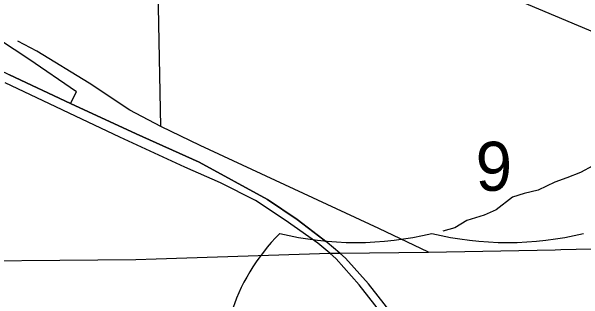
# Model space of a CAD drawing. Extents: x 0 to 40.2, y 0 to 22.
# Drawn here: x 5.2261 to 5.7148, y 18.1509 to 18.3971 of the extents above; entities that cross this region are included whole.
import ezdxf

# ---------------------------------------------------------------- set-up
doc = ezdxf.new("R2010")
doc.units = 0
for name, color, linetype in [('GM_X_Adjacent_County_Text', 7, 'Continuous'), ('GM_X_City_Street', 7, 'Continuous'), ('GM_X_Interstate_Shield', 7, 'Continuous'), ('GM_X_Major_Lake_Text', 7, 'Continuous'), ('GM_X_Major_River_Text', 7, 'Continuous'), ('GM_X_Minor_Lake', 7, 'Continuous'), ('GM_X_Section', 7, 'Continuous'), ('GM_X_Unincorporated', 7, 'Continuous'), ('GM_X_Unincorporated_Location', 7, 'Continuous')]:
    doc.layers.add(name, color=color, linetype=linetype)

msp = doc.modelspace()

# ---------------------------------------------------------------- linework, layer by layer
at = {"layer": 'GM_X_Adjacent_County_Text'}
msp.add_lwpolyline([(4.84272, 18.74972), (4.946, 18.58319), (4.98861, 18.51953), (5.02792, 18.47445), (5.06082, 18.44238), (5.0855, 18.42182), (5.11889, 18.39879), (5.13127, 18.39081), (5.13879, 18.38596), (5.17729, 18.36556), (5.2245, 18.34302), (5.27655, 18.31848), (5.33257, 18.29252), (5.38636, 18.26818), (5.44476, 18.23643), (5.47026, 18.21932), (5.49431, 18.20085)], dxfattribs=at)
at = {"layer": 'GM_X_Interstate_Shield'}
for centre, start_param, end_param in [((5.62945, 18.09727), 2.47259, 2.911027), ((5.5202, 18.3772), 4.415841, 5.008937), ((5.64992, 18.3772), 4.415841, 5.008937)]:
    msp.add_ellipse(centre, major_axis=(0.22195, 0), ratio=0.8, start_param=start_param, end_param=end_param, dxfattribs=at)
at = {"layer": 'GM_X_Major_Lake_Text'}
for points in [[(5.3537, 18.29864), (5.32733, 18.3128), (5.29236, 18.33574), (5.24767, 18.3632), (5.23155, 18.37163)], [(5.58243, 18.19148), (5.53991, 18.2117), (5.3873, 18.28258), (5.3537, 18.29864)], [(5.69043, 18.19348), (5.69534, 18.19357), (5.91664, 18.1985), (5.98698, 18.19805), (6.14019, 18.20208)], [(5.34961, 18.18561), (5.49791, 18.19038), (5.49956, 18.19044), (5.50656, 18.19051), (5.58243, 18.19148), (5.69043, 18.19348)], [(5.137, 18.18327), (5.33246, 18.18506), (5.34961, 18.18561)]]:
    msp.add_lwpolyline(points, dxfattribs=at)
at = {"layer": 'GM_X_Major_River_Text'}
msp.add_lwpolyline([(5.27655, 18.31848), (5.28155, 18.32844), (5.24095, 18.35619), (5.19068, 18.38943)], dxfattribs=at)
at = {"layer": 'GM_X_Minor_Lake'}
msp.add_lwpolyline([(5.72257, 18.26506), (5.71227, 18.25952), (5.70046, 18.25475), (5.69019, 18.2511), (5.67609, 18.24446), (5.66393, 18.2416), (5.65404, 18.23832), (5.64026, 18.22751), (5.62998, 18.2231), (5.61514, 18.21837), (5.60483, 18.21207), (5.59457, 18.20917)], dxfattribs=at)
at = {"layer": 'GM_X_Section'}
msp.add_lwpolyline([(9.21768, 17.19882), (9.21806, 16.91071), (4.84272, 18.74972)], close=True, dxfattribs=at)
at = {"layer": 'GM_X_Unincorporated'}
for points in [[(5.62028, 17.89), (5.61962, 17.93441), (5.61699, 17.97142), (5.61189, 17.99972), (5.6058, 18.02521), (5.59938, 18.0466), (5.58984, 18.06946), (5.57455, 18.10187), (5.55283, 18.13658), (5.53112, 18.16421), (5.51154, 18.18626), (5.50656, 18.19051), (5.49575, 18.19975), (5.47026, 18.21932), (5.44476, 18.23643), (5.38636, 18.26818), (5.33257, 18.29252), (5.27655, 18.31848), (5.2245, 18.34302)], [(5.61221, 17.88937), (5.61155, 17.93378), (5.60892, 17.9708), (5.60382, 17.99909), (5.59773, 18.02459), (5.59132, 18.04597), (5.58177, 18.06884), (5.56648, 18.10124), (5.54476, 18.13595), (5.52305, 18.16359), (5.50347, 18.18563), (5.49791, 18.19038), (5.48768, 18.19912), (5.45999, 18.2186), (5.43466, 18.23538), (5.40456, 18.25067), (5.37413, 18.264), (5.31853, 18.28966), (5.22062, 18.33613)]]:
    msp.add_lwpolyline(points, dxfattribs=at)
at = {"layer": 'GM_X_Unincorporated_Location'}
msp.add_lwpolyline([(5.3537, 18.29864), (5.34942, 18.51812), (5.34953, 18.53021)], dxfattribs=at)

# ---------------------------------------------------------------- texts
at = {"layer": 'GM_X_City_Street'}
msp.add_text('9', height=0.04186, rotation=0, dxfattribs=at).set_placement((5.62259, 18.24382))

doc.saveas('drawing.dxf')
